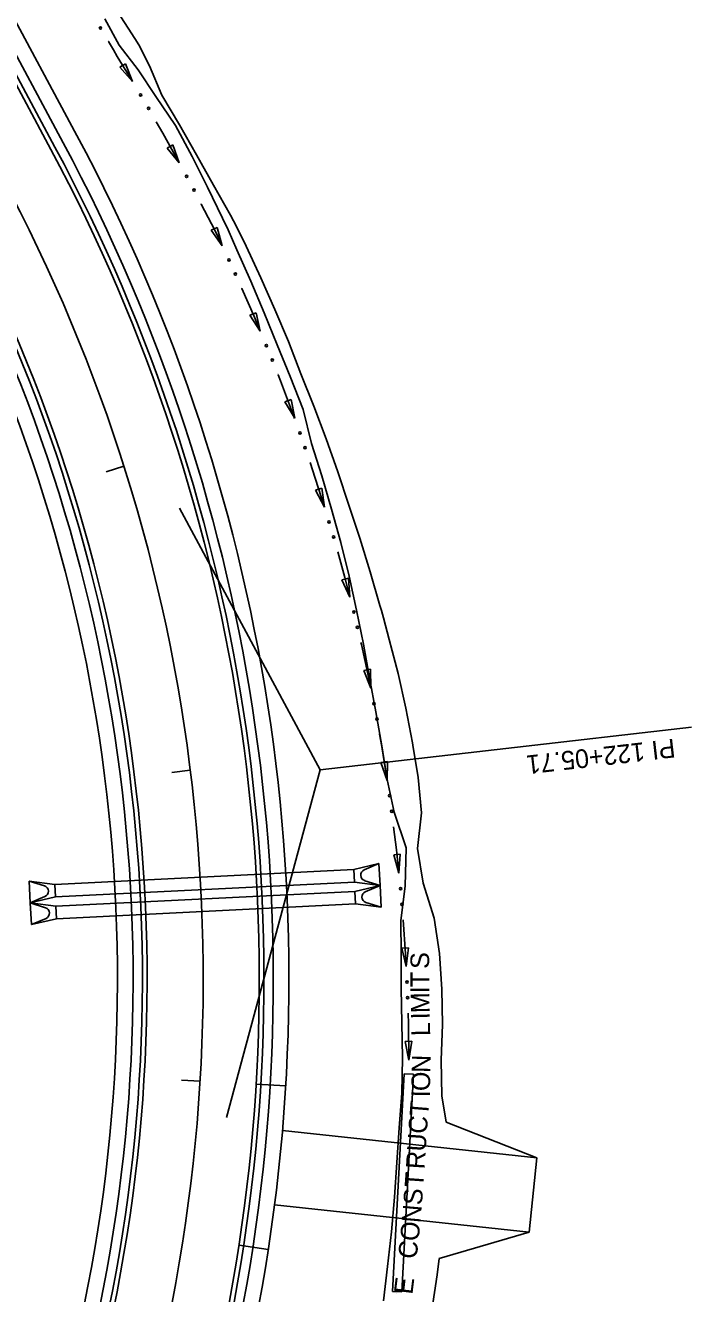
# Model space of a CAD drawing. Extents: x 979959 to 994833, y 1835619 to 1845316.
# Drawn here: x 992728.8 to 992942.5, y 1840843.7 to 1841250.8 of the extents above; entities that cross this region are included whole.
import ezdxf

# ---------------------------------------------------------------- set-up
doc = ezdxf.new("R2010")
doc.units = 0
for name, color, linetype in [('Future 5 Lane Construction Limits', 7, 'Continuous'), ('R_Drainage', 7, 'Continuous'), ('R_Horz Alg', 7, 'Continuous'), ('R_Horz Alg Annot', 7, 'Continuous'), ('R_Horz Alg Stationing', 7, 'Continuous'), ('R_Proposed Const Limits', 7, 'Continuous'), ('R_Proposed Road', 7, 'Continuous'), ('R_Special Ditch', 7, 'Continuous')]:
    doc.layers.add(name, color=color, linetype=linetype)

msp = doc.modelspace()

# ---------------------------------------------------------------- linework, layer by layer
at = {"layer": 'Future 5 Lane Construction Limits'}
msp.add_lwpolyline([(992843.65, 1840841.45), (992844.98, 1840852.41), (992846.19, 1840863.55), (992847.18, 1840874.71), (992847.97, 1840885.86), (992848.67, 1840896.91), (992849.58, 1840908.08), (992849.8, 1840919.42), (992849.59, 1840930.63), (992849.33, 1840941.66), (992849.33, 1840952.7), (992849.22, 1840963.46), (992850.6, 1840974.53), (992850.95, 1840986.81), (992847.13, 1840998.24), (992844.89, 1841008.73), (992843.17, 1841019.56), (992841.22, 1841030.5), (992839.2, 1841041.37), (992837.22, 1841052.25), (992835.03, 1841063.15), (992832.63, 1841074.02), (992829.98, 1841084.85), (992827.03, 1841095.59), (992823.85, 1841106.24), (992820.56, 1841116.61), (992817.91, 1841127.5), (992813.7, 1841138.08), (992809.6, 1841148.32), (992805.42, 1841158.55), (992801.07, 1841168.72), (992796.62, 1841178.78), (992793.82, 1841185.18), (992792.06, 1841188.92), (992787.26, 1841198.87), (992782.24, 1841208.74), (992776.91, 1841218.66), (992770.63, 1841227.98), (992764.95, 1841236.59), (992758.91, 1841244.47), (992754.31, 1841252.9)], dxfattribs=at)
at = {"layer": 'R_Drainage'}
for p, q in [((992834.12, 1840979.84), (992842.21, 1840981.75)), ((992837.49, 1840979.73), (992842.21, 1840981.75)), ((992842.56, 1840974.76), (992842.21, 1840981.75)), ((992738.24, 1840975.06), (992834.12, 1840979.84)), ((992834.32, 1840975.85), (992834.12, 1840979.84)), ((992730.01, 1840976.15), (992730.35, 1840969.16)), ((992738.24, 1840975.06), (992730.01, 1840976.15)), ((992734.9, 1840974.61), (992730.01, 1840976.15)), ((992738.24, 1840975.06), (992738.44, 1840971.07)), ((992738.44, 1840971.07), (992834.32, 1840975.85)), ((992834.32, 1840975.85), (992842.56, 1840974.76)), ((992834.47, 1840972.85), (992842.56, 1840974.76)), ((992837.66, 1840976.29), (992842.56, 1840974.76)), ((992837.84, 1840972.74), (992842.56, 1840974.76)), ((992842.9, 1840967.76), (992842.56, 1840974.76)), ((992735.07, 1840971.18), (992730.35, 1840969.16)), ((992738.44, 1840971.07), (992730.35, 1840969.16)), ((992730.35, 1840969.16), (992730.7, 1840962.17)), ((992738.59, 1840968.07), (992730.35, 1840969.16)), ((992735.25, 1840967.62), (992730.35, 1840969.16)), ((992738.59, 1840968.07), (992834.47, 1840972.85)), ((992834.67, 1840968.85), (992834.47, 1840972.85)), ((992838.01, 1840969.3), (992842.9, 1840967.76)), ((992738.59, 1840968.07), (992738.79, 1840964.07)), ((992738.79, 1840964.07), (992834.67, 1840968.86)), ((992834.67, 1840968.85), (992842.9, 1840967.76)), ((992735.42, 1840964.19), (992730.7, 1840962.17)), ((992738.79, 1840964.07), (992730.7, 1840962.17)), ((992850.28, 1840914.32), (992846.56, 1840844.41)), ((992853.27, 1840914.16), (992849.56, 1840844.26)), ((992853.27, 1840914.16), (992850.28, 1840914.32)), ((992846.56, 1840844.41), (992849.56, 1840844.26))]:
    msp.add_line(p, q, dxfattribs=at)
for centre, start, end in [((992838.22, 1840978.04), 113.1732, 252.536), ((992734.34, 1840972.87), 293.1732, 72.536), ((992838.56, 1840971.05), 113.1732, 252.536), ((992734.69, 1840965.87), 293.1732, 72.536)]:
    msp.add_arc(centre, 1.83, start, end, dxfattribs=at)
at = {"layer": 'R_Horz Alg'}
msp.add_arc((992240.16, 1840944.72), 545.67, 344.9354, 28.1934, dxfattribs=at)
at = {"layer": 'R_Horz Alg Annot'}
for p, q in [((992778.27, 1841095.86), (992823.32, 1841011.82)), ((992823.32, 1841011.82), (992793.28, 1840900.23))]:
    msp.add_line(p, q, dxfattribs=at)
msp.add_lwpolyline([(992823.32, 1841011.82), (992942.53, 1841025.54)], dxfattribs=at)
at = {"layer": 'R_Horz Alg Stationing'}
for points in [[(992754.7, 1841107.49), (992760.42, 1841109.3)], [(992775.75, 1841011), (992781.7, 1841011.74)], [(992778.86, 1840912.29), (992784.85, 1840911.92)]]:
    msp.add_lwpolyline(points, dxfattribs=at)
at = {"layer": 'R_Proposed Const Limits'}
for p, q in [((992863.81, 1840898.76), (992892.91, 1840887.37)), ((992861.51, 1840854.96), (992890.37, 1840863.51))]:
    msp.add_line(p, q, dxfattribs=at)
for points in [[(992758.46, 1841255.09), (992763.89, 1841246.65), (992765.18, 1841244.6), (992768.65, 1841237.86), (992772.57, 1841228.46), (992778.18, 1841218.91), (992783.67, 1841209.27), (992789.09, 1841199.58), (992794.56, 1841189.87), (992796.54, 1841186.27), (992799.61, 1841179.94), (992804.31, 1841169.84), (992808.86, 1841159.66), (992813.24, 1841149.4), (992817.11, 1841138.94), (992821.31, 1841128.56), (992825.27, 1841118.09), (992828.98, 1841107.51), (992832.53, 1841096.86), (992836.05, 1841086.18), (992839.4, 1841075.42), (992842.55, 1841064.59), (992842.99, 1841063.02), (992843.65, 1841060.64), (992845.52, 1841053.69), (992848.39, 1841042.74), (992850.88, 1841031.69), (992852.93, 1841020.55), (992853.06, 1841019.78), (992854.77, 1841009.37), (992855.85, 1840998.09), (992854.57, 1840986.65), (992856.41, 1840975.45), (992859.98, 1840964.25), (992861.6, 1840952.9), (992862.42, 1840941.51), (992862.58, 1840930.1), (992862.23, 1840918.7), (992862.44, 1840907.25), (992863.81, 1840898.76)], [(992861.51, 1840854.96), (992860.86, 1840849.79), (992859.23, 1840838.39), (992858.21, 1840831.96), (992857.29, 1840827.05), (992855.45, 1840815.67), (992853.94, 1840804.2), (992851.92, 1840792.81), (992850.36, 1840784.95), (992849.68, 1840781.45), (992861.15, 1840764.16), (992862.83, 1840758.59), (992864.89, 1840742.98), (992863.34, 1840724.35), (992863.27, 1840724.09)]]:
    msp.add_lwpolyline(points, dxfattribs=at)
at = {"layer": 'R_Proposed Road'}
for p, q in [((992745.33, 1841215.51), (992617.16, 1841454.62)), ((992736.96, 1841211.03), (992608.79, 1841450.13)), ((992738.28, 1841211.73), (992610.11, 1841450.84)), ((992740.92, 1841213.15), (992612.75, 1841452.25)), ((992802.83, 1840911.02), (992812.31, 1840910.45)), ((992892.91, 1840887.37), (992811.26, 1840896.05)), ((992890.37, 1840863.51), (992892.91, 1840887.37)), ((992890.37, 1840863.51), (992808.73, 1840872.19)), ((992797.33, 1840859.33), (992806.72, 1840857.89))]:
    msp.add_line(p, q, dxfattribs=at)
for radius, start, end in [(568.17, 348.1671, 28.1934), (573.17, 348.16715, 28.19343), (563.67, 348.1671, 28.1934), (565.17, 348.1671, 28.1934), (526.17, 344.9354, 28.1934), (527.67, 344.9354, 28.1934), (518.17, 344.9354, 28.1934), (523.17, 344.9354, 28.1934)]:
    msp.add_arc((992240.16, 1840944.72), radius, start, end, dxfattribs=at)
at = {"layer": 'R_Special Ditch'}
for p, q in [((992760.93, 1841238.45), (992759.12, 1841237.37)), ((992763.11, 1841232.77), (992760.93, 1841238.45)), ((992759.12, 1841237.37), (992763.11, 1841232.77)), ((992776.12, 1841212.5), (992774.27, 1841211.47)), ((992774.27, 1841211.47), (992778.12, 1841206.75)), ((992778.12, 1841206.75), (992776.12, 1841212.5)), ((992790.33, 1841185.95), (992788.41, 1841185.05)), ((992788.41, 1841185.05), (992791.93, 1841180.08)), ((992791.93, 1841180.08), (992790.33, 1841185.95)), ((992802.79, 1841158.58), (992800.84, 1841157.76)), ((992800.84, 1841157.76), (992804.14, 1841152.64)), ((992804.14, 1841152.64), (992802.79, 1841158.58)), ((992814.04, 1841130.69), (992812.06, 1841129.94)), ((992812.06, 1841129.94), (992815.18, 1841124.7)), ((992815.18, 1841124.7), (992814.04, 1841130.69)), ((992823.93, 1841102.27), (992821.91, 1841101.63)), ((992821.91, 1841101.63), (992824.73, 1841096.23)), ((992824.73, 1841096.23), (992823.93, 1841102.27)), ((992832.41, 1841073.39), (992830.36, 1841072.86)), ((992830.36, 1841072.86), (992832.88, 1841067.32)), ((992832.88, 1841067.32), (992832.41, 1841073.39)), ((992839.46, 1841044.14), (992837.38, 1841043.72)), ((992837.38, 1841043.72), (992839.59, 1841038.04)), ((992839.59, 1841038.04), (992839.46, 1841044.14)), ((992844.96, 1841014.57), (992842.87, 1841014.23)), ((992842.87, 1841014.23), (992844.87, 1841008.48)), ((992844.87, 1841008.48), (992844.96, 1841014.57)), ((992849.06, 1840984.76), (992846.95, 1840984.53)), ((992846.95, 1840984.53), (992848.63, 1840978.68)), ((992848.63, 1840978.68), (992849.06, 1840984.76)), ((992851.7, 1840954.78), (992849.59, 1840954.67)), ((992849.59, 1840954.67), (992850.94, 1840948.73)), ((992850.94, 1840948.73), (992851.7, 1840954.78)), ((992852.78, 1840924.72), (992850.67, 1840924.7)), ((992850.67, 1840924.7), (992851.8, 1840918.71)), ((992851.8, 1840918.71), (992852.78, 1840924.72))]:
    msp.add_line(p, q, dxfattribs=at)
for points in [[(992755.39, 1841245.67), (992755.41, 1841245.64)], [(992755.41, 1841245.64), (992757, 1841242.96), (992758.24, 1841240.88), (992762.15, 1841234.38), (992763.12, 1841232.77)], [(992770.75, 1841219.86), (992770.77, 1841219.82)], [(992770.77, 1841219.82), (992772.86, 1841216.2), (992778.12, 1841206.75)], [(992785.17, 1841193.51), (992785.19, 1841193.47)], [(992785.19, 1841193.47), (992788.46, 1841187.17), (992790.29, 1841183.56), (992791.93, 1841180.08)], [(992798.17, 1841166.44), (992798.19, 1841166.4)], [(992798.19, 1841166.4), (992802.24, 1841157.16), (992804.14, 1841152.64)], [(992809.81, 1841138.75), (992809.83, 1841138.72)], [(992809.83, 1841138.71), (992810.61, 1841136.75), (992814.53, 1841126.42), (992815.14, 1841124.69)], [(992820.1, 1841110.53), (992820.11, 1841110.5)], [(992820.11, 1841110.5), (992821.79, 1841105.52), (992824.73, 1841096.23)], [(992828.98, 1841081.84), (992828.99, 1841081.8)], [(992828.99, 1841081.8), (992831.25, 1841073.65), (992832.88, 1841067.32)], [(992836.43, 1841052.75), (992836.44, 1841052.71)], [(992836.44, 1841052.71), (992836.59, 1841052.08), (992838.96, 1841041.22), (992839.59, 1841038.04)], [(992842.4, 1841023.31), (992842.4, 1841023.27)], [(992842.4, 1841023.27), (992843.11, 1841019.34), (992843.24, 1841018.58), (992844.87, 1841008.48)], [(992846.92, 1840993.62), (992846.92, 1840993.58)], [(992846.92, 1840993.58), (992847.84, 1840986.19), (992848.63, 1840978.68)], [(992849.99, 1840963.74), (992849.99, 1840963.7)], [(992849.99, 1840963.7), (992850.74, 1840952.76), (992850.94, 1840948.73)], [(992851.55, 1840933.75), (992851.55, 1840933.71)], [(992851.55, 1840933.71), (992851.65, 1840930.36), (992851.8, 1840919.13), (992851.8, 1840918.71)], [(992848, 1840843.77), (992847.99, 1840843.73)]]:
    msp.add_lwpolyline(points, dxfattribs=at)
for centre in [(992752.88, 1841249.97), (992765.74, 1841228.5), (992768.3, 1841224.19), (992780.52, 1841202.35), (992782.89, 1841197.94), (992794.07, 1841175.55), (992796.15, 1841170.99), (992806.12, 1841148.04), (992808, 1841143.39), (992816.87, 1841119.99), (992818.54, 1841115.27), (992826.22, 1841091.45), (992827.64, 1841086.64), (992834.16, 1841062.48), (992835.33, 1841057.61), (992840.61, 1841033.14), (992841.55, 1841028.22), (992845.61, 1841003.53), (992846.32, 1840998.57), (992849.17, 1840973.7), (992849.6, 1840968.71), (992851.23, 1840943.73), (992851.42, 1840938.73)]:
    msp.add_circle(centre, 0.375, dxfattribs=at)

# ---------------------------------------------------------------- texts
at = {"layer": 'Future 5 Lane Construction Limits'}
for s, rotation, p in [('S', 89.9928, (992858.33, 1840947.97)), ('T', 89.9928, (992858.33, 1840942.11)), ('I', 89.9928, (992858.33, 1840940.13)), ('M', 91.3294, (992858.51, 1840933.84)), ('I', 91.3294, (992858.56, 1840931.86)), ('L', 91.0742, (992858.67, 1840926.45)), ('N', 88.9054, (992858.71, 1840914.55)), ('O', 88.9054, (992858.59, 1840908.7)), ('I', 88.9054, (992858.56, 1840906.71)), ('T', 85.3379, (992857.99, 1840900.5)), ('C', 85.3379, (992857.53, 1840894.85)), ('U', 86.3865, (992857.2, 1840889.21)), ('R', 86.3865, (992856.84, 1840883.55)), ('T', 85.9459, (992856.41, 1840877.66)), ('S', 85.9459, (992856.01, 1840872.01)), ('N', 84.9147, (992855.46, 1840866.26)), ('O', 84.9147, (992854.95, 1840860.42)), ('C', 83.8291, (992854.28, 1840854.68)), ('E', 83.0751, (992852.94, 1840843.29))]:
    msp.add_text(s, height=6, rotation=rotation, dxfattribs=at).set_placement(p)
at = {"layer": 'R_Horz Alg Annot'}
msp.add_text('PI 122+05.71', height=6, rotation=186.5644, dxfattribs=at).set_placement((992936.91, 1841021.88))

doc.saveas('drawing.dxf')
